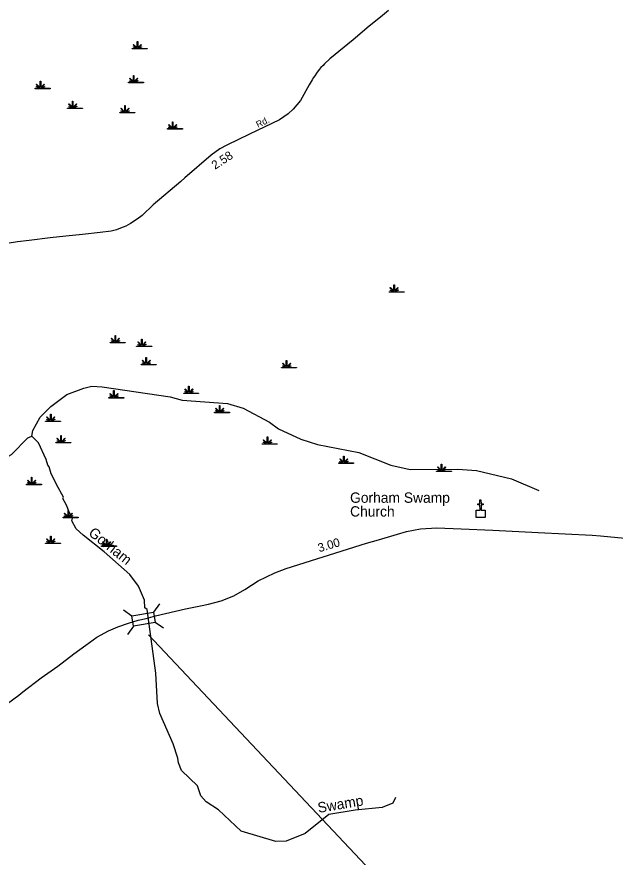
# Model space of a CAD drawing. Extents: x 2532689 to 2764727, y 536648 to 732970.
# Drawn here: x 2543928 to 2552614, y 614847 to 627049 of the extents above; entities that cross this region are included whole.
import ezdxf

# ---------------------------------------------------------------- set-up
doc = ezdxf.new("R2010")
doc.units = 0
for name, color, linetype in [('Exist Cultural Church CELL', 7, 'Continuous'), ('Exist Cultural Church Label', 7, 'Continuous'), ('Exist Hydrographic Creek Single Shore', 7, 'Continuous'), ('Exist Hydrographic Swamp CELL', 7, 'Continuous'), ('Exist Hydrographic Swamp Label', 7, 'Continuous'), ('Exist Road Primary NC Attributed', 7, 'Continuous'), ('Exist Road Primary NC Mileage Hundredths English Label', 7, 'Continuous'), ('Exist Road Primary NC Structure Standard Bridge CELL', 7, 'Continuous'), ('Exist Road Primary NC Structure Standard Bridge Number Label', 7, 'Continuous'), ('Exist Road Secondary Mileage Hundredths English Label', 7, 'Continuous'), ('Exist Road Secondary Type 51 Attributed', 7, 'Continuous'), ('Exist Road Secondary Type 51 Label', 7, 'Continuous')]:
    doc.layers.add(name, color=color, linetype=linetype)

msp = doc.modelspace()

# ---------------------------------------------------------------- linework, layer by layer
at = {"layer": 'Exist Cultural Church CELL'}
msp.add_lwpolyline([(2550595, 619885), (2550652, 619886), (2550651, 619962), (2550619, 619962), (2550619, 619978), (2550651, 619978), (2550650, 620038), (2550666, 620038), (2550667, 619978), (2550699, 619978), (2550699, 619962), (2550667, 619962), (2550668, 619886), (2550725, 619886), (2550726, 619780), (2550595, 619779)], close=True, dxfattribs=at)
at = {"layer": 'Exist Hydrographic Creek Single Shore'}
for points in [[(2544148, 620961), (2544163, 621044), (2544268, 621238), (2544423, 621389), (2544654, 621563), (2544902, 621658), (2545018, 621686), (2545168, 621679), (2546154, 621531), (2546330, 621483), (2546989, 621437), (2547215, 621367), (2547594, 621166), (2547729, 621067), (2548049, 620915), (2548292, 620837), (2548894, 620723), (2549356, 620538), (2549640, 620477), (2550331, 620482), (2550599, 620464), (2551109, 620340), (2551504, 620172)], [(2541675, 620382), (2542518, 620324), (2542650, 620392), (2542732, 620477), (2542861, 620696), (2542952, 620739), (2543144, 620733), (2543546, 620609), (2543713, 620619), (2543853, 620696), (2544090, 620936), (2544148, 620961)], [(2549427, 615715), (2549387, 615631), (2549230, 615569), (2548839, 615530), (2548457, 615466), (2548112, 615192), (2547839, 615080), (2547689, 615077), (2547186, 615224), (2546855, 615536), (2546678, 615650), (2546602, 615739), (2546549, 615881), (2546320, 616108), (2546276, 616218), (2546267, 616283), (2546196, 616491), (2546005, 616936), (2545969, 617079), (2545944, 617518), (2545819, 618442), (2545785, 618467), (2545783, 618581), (2545696, 618781), (2545568, 618954), (2545195, 619280), (2544891, 619524), (2544789, 619615), (2544729, 619731), (2544737, 619770), (2544693, 619847), (2544650, 619960), (2544598, 620054), (2544606, 620077), (2544503, 620260), (2544468, 620341), (2544425, 620414), (2544398, 620515), (2544381, 620541), (2544354, 620622), (2544241, 620863), (2544148, 620961)]]:
    msp.add_lwpolyline(points, dxfattribs=at)
at = {"layer": 'Exist Hydrographic Swamp CELL'}
for points in [[(2545605, 626589), (2545657, 626589), (2545659, 626592), (2545621, 626607), (2545624, 626612), (2545662, 626597), (2545663, 626600), (2545619, 626644), (2545624, 626649), (2545669, 626604), (2545675, 626606), (2545675, 626689), (2545683, 626689), (2545683, 626606), (2545689, 626604), (2545734, 626649), (2545739, 626644), (2545695, 626600), (2545697, 626596), (2545738, 626615), (2545740, 626610), (2545699, 626592), (2545701, 626589), (2545822, 626589), (2545822, 626582), (2545605, 626582)], [(2544197, 626013), (2544250, 626013), (2544252, 626016), (2544214, 626031), (2544216, 626036), (2544254, 626021), (2544256, 626023), (2544211, 626068), (2544216, 626073), (2544262, 626028), (2544268, 626030), (2544268, 626113), (2544275, 626113), (2544275, 626030), (2544282, 626028), (2544327, 626073), (2544332, 626068), (2544288, 626023), (2544290, 626020), (2544331, 626038), (2544333, 626033), (2544292, 626016), (2544294, 626013), (2544415, 626013), (2544415, 626005), (2544197, 626005)], [(2545551, 626098), (2545604, 626098), (2545606, 626102), (2545568, 626116), (2545570, 626122), (2545608, 626106), (2545610, 626109), (2545565, 626153), (2545571, 626158), (2545616, 626113), (2545622, 626115), (2545622, 626198), (2545629, 626198), (2545629, 626115), (2545636, 626113), (2545681, 626158), (2545686, 626153), (2545642, 626109), (2545644, 626105), (2545685, 626124), (2545687, 626119), (2545646, 626101), (2545648, 626098), (2545769, 626098), (2545769, 626091), (2545551, 626091)], [(2544666, 625725), (2544719, 625725), (2544721, 625728), (2544683, 625743), (2544686, 625748), (2544723, 625733), (2544725, 625735), (2544680, 625780), (2544686, 625785), (2544731, 625740), (2544737, 625742), (2544737, 625825), (2544744, 625825), (2544744, 625742), (2544751, 625740), (2544796, 625785), (2544801, 625780), (2544757, 625735), (2544759, 625732), (2544800, 625750), (2544802, 625745), (2544761, 625728), (2544763, 625725), (2544884, 625725), (2544884, 625717), (2544666, 625717)], [(2545423, 625661), (2545476, 625661), (2545478, 625664), (2545440, 625679), (2545443, 625684), (2545480, 625668), (2545482, 625671), (2545437, 625716), (2545443, 625721), (2545488, 625676), (2545494, 625678), (2545494, 625761), (2545501, 625761), (2545501, 625678), (2545508, 625676), (2545553, 625721), (2545558, 625716), (2545514, 625671), (2545516, 625668), (2545557, 625686), (2545559, 625681), (2545518, 625664), (2545520, 625661), (2545641, 625661), (2545641, 625653), (2545423, 625653)], [(2546116, 625426), (2546169, 625426), (2546171, 625429), (2546133, 625444), (2546136, 625450), (2546173, 625434), (2546175, 625437), (2546130, 625481), (2546136, 625486), (2546181, 625441), (2546187, 625443), (2546187, 625526), (2546194, 625526), (2546194, 625443), (2546201, 625441), (2546246, 625486), (2546251, 625481), (2546207, 625437), (2546209, 625433), (2546250, 625452), (2546252, 625447), (2546211, 625429), (2546213, 625426), (2546334, 625426), (2546334, 625419), (2546116, 625419)], [(2549331, 623058), (2549384, 623058), (2549386, 623062), (2549348, 623076), (2549351, 623082), (2549388, 623066), (2549390, 623069), (2549345, 623113), (2549351, 623118), (2549396, 623073), (2549402, 623075), (2549402, 623158), (2549409, 623158), (2549409, 623075), (2549416, 623073), (2549461, 623118), (2549466, 623113), (2549422, 623069), (2549424, 623065), (2549465, 623084), (2549467, 623079), (2549426, 623061), (2549428, 623058), (2549549, 623058), (2549549, 623051), (2549331, 623051)], [(2545285, 622321), (2545337, 622321), (2545339, 622325), (2545301, 622340), (2545304, 622345), (2545342, 622329), (2545343, 622332), (2545299, 622377), (2545304, 622382), (2545349, 622336), (2545356, 622339), (2545356, 622422), (2545363, 622422), (2545363, 622339), (2545369, 622336), (2545414, 622382), (2545420, 622377), (2545375, 622332), (2545377, 622328), (2545418, 622347), (2545420, 622342), (2545380, 622324), (2545381, 622321), (2545502, 622321), (2545502, 622314), (2545285, 622314)], [(2545668, 622268), (2545721, 622268), (2545723, 622272), (2545685, 622286), (2545688, 622292), (2545725, 622276), (2545727, 622279), (2545683, 622323), (2545688, 622328), (2545733, 622283), (2545739, 622285), (2545739, 622368), (2545747, 622368), (2545747, 622285), (2545753, 622283), (2545798, 622328), (2545803, 622323), (2545759, 622279), (2545761, 622275), (2545802, 622294), (2545804, 622289), (2545763, 622271), (2545765, 622268), (2545886, 622268), (2545886, 622261), (2545668, 622261)], [(2545732, 622001), (2545785, 622001), (2545787, 622005), (2545749, 622020), (2545752, 622025), (2545789, 622009), (2545791, 622012), (2545747, 622057), (2545752, 622062), (2545797, 622016), (2545803, 622019), (2545803, 622102), (2545811, 622102), (2545811, 622019), (2545817, 622016), (2545862, 622062), (2545867, 622057), (2545823, 622012), (2545825, 622008), (2545866, 622027), (2545868, 622022), (2545827, 622004), (2545829, 622001), (2545950, 622001), (2545950, 621994), (2545732, 621994)], [(2547769, 621958), (2547822, 621959), (2547824, 621962), (2547785, 621977), (2547788, 621982), (2547826, 621966), (2547828, 621969), (2547783, 622014), (2547788, 622019), (2547833, 621974), (2547840, 621976), (2547840, 622059), (2547847, 622059), (2547847, 621976), (2547853, 621974), (2547899, 622019), (2547904, 622014), (2547859, 621969), (2547861, 621966), (2547902, 621984), (2547905, 621979), (2547864, 621961), (2547865, 621959), (2547986, 621958), (2547986, 621951), (2547769, 621951)], [(2545263, 621521), (2545316, 621521), (2545318, 621525), (2545280, 621540), (2545283, 621545), (2545320, 621529), (2545322, 621532), (2545278, 621576), (2545283, 621582), (2545328, 621536), (2545334, 621538), (2545334, 621622), (2545342, 621622), (2545341, 621538), (2545348, 621536), (2545393, 621582), (2545398, 621576), (2545354, 621532), (2545356, 621528), (2545397, 621547), (2545399, 621542), (2545358, 621524), (2545360, 621521), (2545481, 621521), (2545481, 621514), (2545263, 621514)], [(2546351, 621585), (2546403, 621585), (2546405, 621589), (2546367, 621604), (2546370, 621609), (2546408, 621593), (2546409, 621596), (2546365, 621640), (2546370, 621646), (2546415, 621600), (2546422, 621602), (2546422, 621686), (2546429, 621686), (2546429, 621602), (2546435, 621600), (2546481, 621646), (2546486, 621640), (2546441, 621596), (2546443, 621592), (2546484, 621611), (2546487, 621606), (2546446, 621588), (2546447, 621585), (2546568, 621585), (2546568, 621578), (2546351, 621578)], [(2546799, 621308), (2546851, 621308), (2546853, 621311), (2546815, 621326), (2546818, 621331), (2546856, 621316), (2546857, 621319), (2546813, 621363), (2546818, 621368), (2546863, 621323), (2546870, 621325), (2546870, 621408), (2546877, 621408), (2546877, 621325), (2546883, 621323), (2546928, 621368), (2546934, 621363), (2546889, 621319), (2546891, 621315), (2546932, 621334), (2546934, 621328), (2546894, 621311), (2546895, 621308), (2547016, 621308), (2547016, 621301), (2546799, 621301)], [(2544346, 621180), (2544399, 621180), (2544401, 621183), (2544363, 621198), (2544366, 621203), (2544403, 621188), (2544405, 621191), (2544361, 621235), (2544366, 621240), (2544411, 621195), (2544417, 621197), (2544417, 621280), (2544425, 621280), (2544425, 621197), (2544431, 621195), (2544476, 621240), (2544481, 621235), (2544437, 621191), (2544439, 621187), (2544480, 621206), (2544482, 621200), (2544441, 621183), (2544443, 621180), (2544564, 621180), (2544564, 621173), (2544346, 621173)], [(2544496, 620870), (2544548, 620870), (2544550, 620874), (2544512, 620889), (2544515, 620894), (2544553, 620878), (2544554, 620881), (2544510, 620926), (2544515, 620931), (2544560, 620885), (2544567, 620888), (2544567, 620971), (2544574, 620971), (2544574, 620888), (2544580, 620885), (2544625, 620931), (2544631, 620926), (2544586, 620881), (2544588, 620878), (2544629, 620896), (2544631, 620891), (2544591, 620873), (2544592, 620870), (2544713, 620870), (2544713, 620863), (2544496, 620863)], [(2547492, 620849), (2547544, 620849), (2547546, 620853), (2547508, 620867), (2547511, 620873), (2547549, 620857), (2547550, 620860), (2547506, 620904), (2547511, 620909), (2547556, 620864), (2547563, 620866), (2547563, 620949), (2547570, 620949), (2547570, 620866), (2547576, 620864), (2547621, 620909), (2547627, 620904), (2547582, 620860), (2547584, 620856), (2547625, 620875), (2547628, 620870), (2547587, 620852), (2547588, 620849), (2547709, 620849), (2547709, 620842), (2547492, 620842)], [(2548601, 620572), (2548653, 620572), (2548655, 620575), (2548617, 620590), (2548620, 620595), (2548658, 620580), (2548659, 620582), (2548615, 620627), (2548620, 620632), (2548665, 620587), (2548671, 620589), (2548671, 620672), (2548679, 620672), (2548679, 620589), (2548685, 620587), (2548730, 620632), (2548735, 620627), (2548691, 620582), (2548693, 620579), (2548734, 620597), (2548736, 620592), (2548695, 620575), (2548697, 620572), (2548818, 620572), (2548818, 620564), (2548601, 620564)], [(2550019, 620454), (2550071, 620454), (2550073, 620458), (2550035, 620473), (2550038, 620478), (2550076, 620462), (2550077, 620465), (2550033, 620510), (2550038, 620515), (2550083, 620469), (2550090, 620472), (2550090, 620555), (2550097, 620555), (2550097, 620472), (2550103, 620469), (2550148, 620515), (2550154, 620510), (2550109, 620465), (2550111, 620461), (2550152, 620480), (2550154, 620475), (2550113, 620457), (2550115, 620454), (2550236, 620454), (2550236, 620447), (2550019, 620447)], [(2544069, 620262), (2544122, 620262), (2544124, 620266), (2544086, 620281), (2544088, 620286), (2544126, 620270), (2544128, 620273), (2544083, 620318), (2544088, 620323), (2544134, 620277), (2544140, 620280), (2544140, 620363), (2544147, 620363), (2544147, 620280), (2544154, 620277), (2544199, 620323), (2544204, 620318), (2544160, 620273), (2544162, 620269), (2544203, 620288), (2544205, 620283), (2544164, 620265), (2544166, 620262), (2544287, 620262), (2544287, 620255), (2544069, 620255)], [(2544602, 619782), (2544655, 619782), (2544657, 619786), (2544619, 619801), (2544622, 619806), (2544659, 619790), (2544661, 619793), (2544616, 619837), (2544622, 619843), (2544667, 619797), (2544673, 619799), (2544673, 619883), (2544680, 619883), (2544680, 619799), (2544687, 619797), (2544732, 619843), (2544737, 619837), (2544693, 619793), (2544695, 619789), (2544736, 619808), (2544738, 619803), (2544697, 619785), (2544699, 619782), (2544820, 619782), (2544820, 619775), (2544602, 619775)], [(2544346, 619409), (2544399, 619409), (2544401, 619412), (2544363, 619427), (2544366, 619432), (2544403, 619417), (2544405, 619420), (2544361, 619464), (2544366, 619469), (2544411, 619424), (2544417, 619426), (2544417, 619509), (2544425, 619509), (2544425, 619426), (2544431, 619424), (2544476, 619469), (2544481, 619464), (2544437, 619420), (2544439, 619416), (2544480, 619435), (2544482, 619429), (2544441, 619412), (2544443, 619409), (2544564, 619409), (2544564, 619402), (2544346, 619402)], [(2545157, 619366), (2545209, 619366), (2545211, 619370), (2545173, 619385), (2545176, 619390), (2545214, 619374), (2545215, 619377), (2545171, 619421), (2545176, 619427), (2545221, 619381), (2545228, 619383), (2545228, 619466), (2545235, 619466), (2545235, 619383), (2545241, 619381), (2545286, 619427), (2545292, 619421), (2545247, 619377), (2545249, 619373), (2545290, 619392), (2545293, 619387), (2545252, 619369), (2545253, 619366), (2545374, 619366), (2545374, 619359), (2545157, 619359)]]:
    msp.add_lwpolyline(points, close=True, dxfattribs=at)
at = {"layer": 'Exist Road Primary NC Attributed'}
for points in [[(2545839, 618323), (2545942, 618352), (2546086, 618385), (2546375, 618452), (2546595, 618498), (2546709, 618519), (2546894, 618568), (2547081, 618640), (2547239, 618734), (2547432, 618862), (2547674, 618974), (2547840, 619039), (2548373, 619207), (2549004, 619407), (2549179, 619455), (2549453, 619536), (2549583, 619575), (2549788, 619615), (2550024, 619630), (2550378, 619615), (2550839, 619594), (2551496, 619564), (2552282, 619522), (2552403, 619515), (2552756, 619481)], [(2543150, 616699), (2543308, 616769), (2543447, 616836), (2543583, 616922), (2543795, 617080), (2543956, 617199), (2544018, 617248), (2544283, 617450), (2544522, 617620), (2544757, 617798), (2544930, 617925), (2545091, 618042), (2545260, 618136), (2545395, 618191), (2545550, 618246), (2545692, 618287), (2545807, 618315), (2545839, 618323)]]:
    msp.add_lwpolyline(points, dxfattribs=at)
at = {"layer": 'Exist Road Primary NC Structure Standard Bridge CELL'}
for p, q in [((2545998, 618526), (2545914, 618405)), ((2545597, 618348), (2545476, 618432)), ((2545622, 618203), (2545537, 618082)), ((2546060, 618172), (2545939, 618257))]:
    msp.add_line(p, q, dxfattribs=at)
msp.add_lwpolyline([(2545939, 618257), (2545622, 618202), (2545596, 618350), (2545914, 618405)], close=True, dxfattribs=at)
at = {"layer": 'Exist Road Primary NC Structure Standard Bridge Number Label'}
msp.add_line((2545842, 618076), (2549666, 614014), dxfattribs=at)
at = {"layer": 'Exist Road Secondary Type 51 Attributed'}
msp.add_lwpolyline([(2549325, 627140), (2549209, 627043), (2549042, 626911), (2548812, 626716), (2548474, 626438), (2548394, 626365), (2548374, 626344), (2548343, 626313), (2548318, 626282), (2548277, 626233), (2548252, 626192), (2548236, 626169), (2548215, 626136), (2548173, 626060), (2548044, 625832), (2547939, 625708), (2547866, 625639), (2547742, 625552), (2547308, 625346), (2546975, 625186), (2546876, 625131), (2546748, 625038), (2546368, 624711), (2546309, 624659), (2545910, 624318), (2545747, 624166), (2545675, 624112), (2545581, 624048), (2545511, 624011), (2545433, 623980), (2545376, 623957), (2545299, 623936), (2545138, 623916), (2544883, 623888), (2544640, 623862), (2544411, 623842), (2544110, 623799), (2543939, 623783), (2543790, 623760)], dxfattribs=at)

# ---------------------------------------------------------------- texts
at = {"layer": 'Exist Cultural Church Label'}
for s, p in [('Gorham Swamp', (2548766, 619993)), ('Church', (2548766, 619793))]:
    msp.add_text(s, height=150, dxfattribs=at).set_placement(p)
at = {"layer": 'Exist Hydrographic Swamp Label'}
for s, rotation, p in [('Gorham', 321.2601, (2544957, 619534)), ('Swamp', 9.6119, (2548308, 615490))]:
    msp.add_text(s, height=150, rotation=rotation, dxfattribs=at).set_placement(p)
at = {"layer": 'Exist Road Primary NC Mileage Hundredths English Label'}
msp.add_text('3.00', height=125, rotation=16.543, dxfattribs=at).set_placement((2548319, 619274))
at = {"layer": 'Exist Road Secondary Mileage Hundredths English Label'}
msp.add_text('2.58', height=125, rotation=33.0163, dxfattribs=at).set_placement((2546806, 624828))
at = {"layer": 'Exist Road Secondary Type 51 Label'}
msp.add_text('Rd.', height=95, rotation=25.2399, dxfattribs=at).set_placement((2547428, 625436))

doc.saveas('drawing.dxf')
